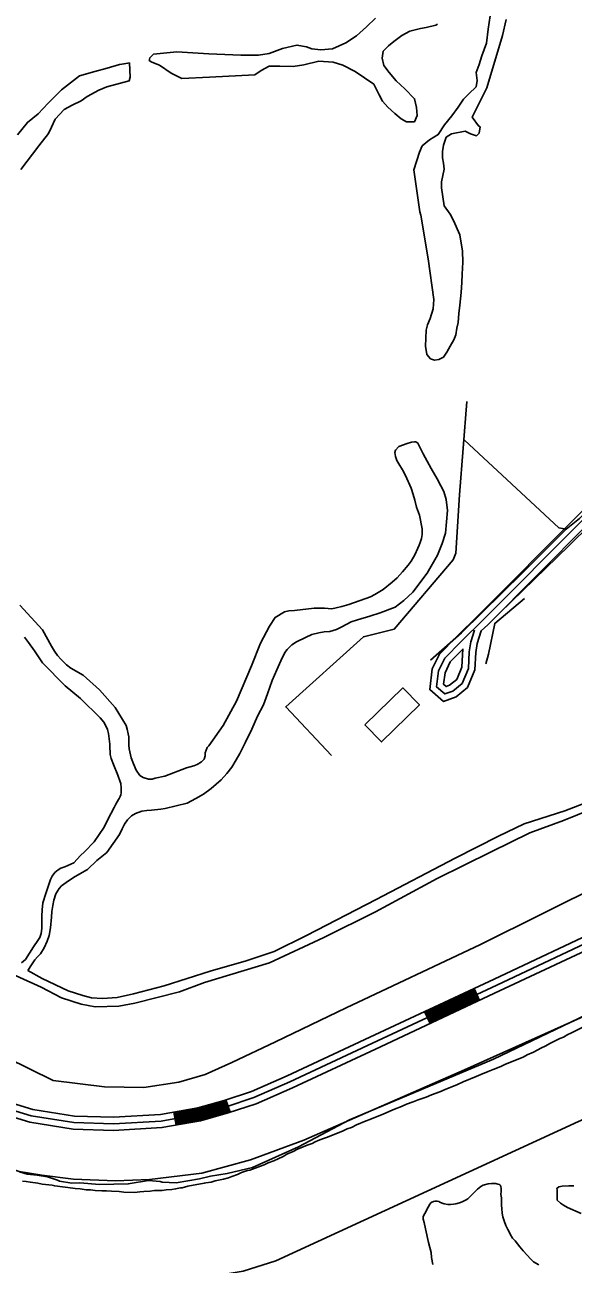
# Model space of a CAD drawing. Extents: x 3192986 to 3230865, y 867483 to 892886.
# Drawn here: x 3202944 to 3204201, y 886016 to 888854 of the extents above; entities that cross this region are included whole.
import ezdxf

# ---------------------------------------------------------------- set-up
doc = ezdxf.new("R2010")
doc.units = 0
for name, color, linetype in [('V-BLDG-OTLN', 7, 'Continuous'), ('V-LEVE-TOET', 7, 'Continuous'), ('V-ROAD-CNTR', 7, 'Continuous'), ('V-SITE-VEGE', 7, 'Continuous'), ('V-TOPO-SHOR', 7, 'Continuous')]:
    doc.layers.add(name, color=color, linetype=linetype)

msp = doc.modelspace()

# ---------------------------------------------------------------- linework, layer by layer
at = {"layer": 'V-BLDG-OTLN'}
msp.add_lwpolyline([(3203723.2, 887251.2), (3203810.4, 887336), (3203848.4, 887296.9), (3203761.3, 887212.1)], close=True, dxfattribs=at)
at = {"layer": 'V-LEVE-TOET'}
for points in [[(3205294.5, 887408.1), (3204274, 886890.3), (3203988.1, 886748.3), (3203680.8, 886602.9), (3203518.4, 886525.6), (3203418.5, 886478), (3203357.8, 886450.5), (3203297.4, 886433.3), (3203217, 886420.9), (3203126.6, 886422.5), (3203009.1, 886437), (3202531, 886671.7), (3201952.9, 886948.5), (3201388.1, 887227.3), (3201255.8, 887288.3), (3200830.8, 887487.4), (3200337.3, 887727.1)], [(3200993.8, 887097.8), (3201537.7, 886850.2), (3202286.3, 886503), (3202750.8, 886294.2), (3202815.7, 886269.1), (3202931.8, 886228.1), (3202983.4, 886220.2), (3203056.2, 886211.1), (3203152.2, 886207), (3203230.1, 886210.3), (3203350.2, 886224.5), (3203461.7, 886255), (3203583.4, 886300.2), (3203951.7, 886461.6), (3204386.5, 886656), (3204842.3, 886875.7), (3205143.2, 887018.4), (3205488.9, 887176.5)]]:
    msp.add_lwpolyline(points, dxfattribs=at)
at = {"layer": 'V-ROAD-CNTR'}
for p, q in [((3203973.5, 886647.5), (3203986.2, 886620.3)), ((3203860.2, 886594.6), (3203872.9, 886567.4)), ((3203405.2, 886392.5), (3203414.6, 886364)), ((3203285.8, 886364.2), (3203291.1, 886334.7))]:
    msp.add_line(p, q, dxfattribs=at)
for points in [[(3205189.5, 888698), (3205140.4, 888639.6), (3204926.8, 888434.5), (3204574, 888086.9), (3204213.1, 887731.9), (3203984, 887502.1), (3203933.2, 887452.8), (3203894.3, 887412.9), (3203877.9, 887379.4), (3203872, 887331.9), (3203903.6, 887305), (3203932.5, 887315.3), (3203958.6, 887336.9), (3203975.4, 887376.9), (3203977.6, 887416.7), (3203980.9, 887437.8), (3203990.1, 887466.2)], [(3205210, 888698.7), (3205209.8, 888698.9), (3205151.4, 888629.3), (3204937.2, 888423.8), (3204584.6, 888076.3), (3204223.7, 887721.3), (3203994.5, 887491.4), (3203943.8, 887442.2), (3203906.7, 887404.1), (3203892.4, 887375.1), (3203887.8, 887338.1), (3203906.7, 887322), (3203925, 887328.5), (3203946.2, 887346.1), (3203960.5, 887380.3), (3203962.7, 887418.3), (3203966.2, 887441.2), (3203974.9, 887467.8)], [(3205210.7, 888676.7), (3205162.3, 888619.1), (3204947.7, 888413), (3204595.1, 888065.6), (3204234.3, 887710.6), (3204005.1, 887480.7), (3203990.1, 887466.2)], [(3201253.6, 887150.4), (3201780.9, 886895.9), (3202399.8, 886598.4), (3202686.7, 886466.1), (3202847.4, 886405.5), (3202962.5, 886370.7), (3203058.4, 886355.5), (3203147.2, 886352.5), (3203255.1, 886358.7), (3203340.5, 886374.1), (3203401.4, 886391.2), (3203463.3, 886411.8), (3203545.4, 886447.6), (3203734.9, 886536), (3204019.3, 886668.9), (3204275.4, 886789.2), (3204541.5, 886912.6), (3204888.2, 887074.9), (3205249.4, 887248.3), (3205660.3, 887441.1), (3205957.1, 887586), (3206089.6, 887645.3), (3206132.9, 887664.2)], [(3201240.6, 887123.4), (3201767.9, 886868.9), (3202387, 886571.2), (3202675.1, 886438.4), (3202837.7, 886377.1), (3202955.7, 886341.4), (3203055.5, 886325.6), (3203147.5, 886322.5), (3203258.6, 886328.9), (3203347.2, 886344.8), (3203410.2, 886362.6), (3203474, 886383.7), (3203557.8, 886420.3), (3203747.6, 886508.8), (3204032.1, 886641.8), (3204288.1, 886762), (3204554.2, 886885.4), (3204901, 887047.8), (3205262.3, 887221.2), (3205673.3, 887414.1), (3205969.8, 887558.8), (3206101.8, 887617.9), (3206141.2, 887635.1)], [(3201247.1, 887136.9), (3201774.4, 886882.4), (3202393.4, 886584.8), (3202680.9, 886452.2), (3202842.6, 886391.3), (3202959.1, 886356), (3203056.9, 886340.6), (3203147.3, 886337.5), (3203256.9, 886343.8), (3203343.8, 886359.4), (3203405.8, 886376.9), (3203468.7, 886397.8), (3203551.6, 886433.9), (3203741.2, 886522.4), (3204025.7, 886655.3), (3204281.7, 886775.6), (3204547.8, 886899), (3204894.6, 887061.3), (3205255.9, 887234.8), (3205666.8, 887427.6), (3205963.4, 887572.4), (3206095.7, 887631.6), (3206137.1, 887649.6)], [(3203947.5, 887424.5), (3203919.1, 887395.3), (3203907, 887370.7), (3203903.7, 887344.2), (3203909.8, 887339.1), (3203917.4, 887341.8), (3203933.8, 887355.3), (3203945.7, 887383.7), (3203948.1, 887425)], [(3203861.5, 886591.9), (3203974.7, 886644.8)], [(3203862.8, 886589.1), (3203976, 886642.1)], [(3203864, 886586.4), (3203977.3, 886639.3)], [(3203865.3, 886583.7), (3203978.6, 886636.6)], [(3203866.6, 886581), (3203979.8, 886633.9)], [(3203867.8, 886578.3), (3203981.1, 886631.2)], [(3203869.1, 886575.6), (3203982.4, 886628.5)], [(3203870.4, 886572.8), (3203983.6, 886625.8)], [(3203871.7, 886570.1), (3203984.9, 886623)], [(3203286.3, 886361.3), (3203341.1, 886371.1), (3203402.3, 886388.4), (3203406.1, 886389.7)], [(3203286.8, 886358.3), (3203341.8, 886368.2), (3203403.1, 886385.5), (3203407.1, 886386.8)], [(3203287.4, 886355.4), (3203342.5, 886365.3), (3203404, 886382.6), (3203408, 886384)], [(3203287.9, 886352.4), (3203343.2, 886362.4), (3203404.9, 886379.8), (3203409, 886381.1)], [(3203288.4, 886349.5), (3203343.8, 886359.4), (3203405.8, 886376.9), (3203409.9, 886378.3)], [(3203289, 886346.5), (3203344.5, 886356.5), (3203406.7, 886374), (3203410.9, 886375.4)], [(3203289.5, 886343.6), (3203345.2, 886353.6), (3203407.5, 886371.2), (3203411.8, 886372.6)], [(3203290, 886340.6), (3203345.9, 886350.7), (3203408.4, 886368.3), (3203412.7, 886369.7)], [(3203290.6, 886337.7), (3203346.5, 886347.7), (3203409.3, 886365.4), (3203413.7, 886366.9)]]:
    msp.add_lwpolyline(points, dxfattribs=at)
at = {"layer": 'V-SITE-VEGE'}
for points in [[(3203660.5, 886316.1), (3203673.4, 886321.8), (3203683, 886325.8), (3203692.5, 886329.2), (3203704.5, 886335), (3203726, 886344.2), (3203735, 886347.3), (3203755.1, 886356.1), (3203765.1, 886359.5), (3203780.4, 886366.6), (3203790.9, 886371), (3203807.1, 886377.6), (3203818.6, 886382.9), (3203834.3, 886388), (3203845.7, 886392.4), (3203863.9, 886398.9), (3203875.8, 886403.7), (3203894.9, 886411.1), (3203907.7, 886415.9), (3203935.9, 886427.8), (3203948.3, 886433.5), (3203978.4, 886445.8), (3203989.4, 886450.6), (3204006.1, 886457.7), (3204017.6, 886462), (3204035.2, 886468.6), (3204045.3, 886473.9), (3204085.8, 886490.6), (3204095.4, 886495.5), (3204109.7, 886501.6), (3204117.9, 886506.1), (3204127.9, 886511.4), (3204136.5, 886515.4), (3204149, 886522.6), (3204170.1, 886532.7), (3204178.2, 886536.3), (3204188.7, 886542.1), (3204195.5, 886545.6), (3204199.7, 886547.4), (3204222.7, 886558.9)], [(3202938.9, 886206.3), (3202947.3, 886205.6), (3202957.2, 886203.9), (3202974.1, 886201.5), (3202984.4, 886199.7), (3203006.9, 886197.2), (3203013, 886195.6), (3203030.4, 886193.1), (3203043.1, 886191.8), (3203059.5, 886189.4), (3203070.8, 886188.6), (3203085.3, 886186.7), (3203095.2, 886186.4), (3203105.5, 886185.2), (3203120.6, 886184.2), (3203131.4, 886183.9), (3203142.7, 886183.1), (3203160.6, 886182.5), (3203171.4, 886181.3), (3203195.4, 886180.5), (3203207.7, 886181.6), (3203216.7, 886182.7), (3203231.3, 886183.7), (3203241.3, 886184.8), (3203258.7, 886185.2), (3203268.2, 886186.3), (3203281.4, 886187.3), (3203289.9, 886188.5), (3203301.3, 886190.9), (3203305.1, 886191.3), (3203317.5, 886194.7), (3203355.4, 886201.5), (3203359.2, 886202.3), (3203371.5, 886204.3), (3203380.5, 886206.9), (3203399.5, 886211), (3203410.9, 886214), (3203418.5, 886217), (3203431.9, 886221.8), (3203440.5, 886225.8), (3203454.8, 886230.5), (3203459.5, 886231.8), (3203484.3, 886240.9), (3203492.9, 886243.9), (3203502, 886247.9), (3203514.8, 886252.7), (3203524.4, 886257.1), (3203536.4, 886262.9), (3203545, 886267.8), (3203559.3, 886274), (3203569.4, 886279.3), (3203582.3, 886284.6), (3203591.3, 886288.5), (3203602.8, 886292.9), (3203609.9, 886296), (3203616.6, 886299.1), (3203629, 886303.9), (3203637.6, 886306.9), (3203646.7, 886310.9), (3203660.5, 886316.1)], [(3204122.1, 886014.8), (3204110, 886021.3), (3204103.6, 886027.7), (3204085.8, 886046.6), (3204078.1, 886055.8), (3204067.7, 886069.3), (3204061.8, 886076.1), (3204056.4, 886085.2), (3204053.7, 886090.5), (3204051, 886095.3), (3204046.1, 886104.8), (3204043.1, 886113), (3204039.2, 886124.9), (3204037.6, 886132.9), (3204037.4, 886143.8), (3204036.7, 886150.9), (3204036.1, 886161.7), (3204036.3, 886168.3), (3204035.1, 886175.4), (3204035.4, 886183.4), (3204036, 886189.5), (3204034.8, 886194.3), (3204033.4, 886197.1), (3204031.6, 886198.6), (3204027.9, 886199.7), (3204023.2, 886200.8), (3204013.3, 886201.1), (3204005.7, 886200.4), (3203994.3, 886197.4), (3203989, 886194.3), (3203981.3, 886187.9), (3203976, 886182.9), (3203968.2, 886175.1), (3203964.8, 886171), (3203958.9, 886165.5), (3203955.1, 886163.3), (3203946, 886158.8), (3203939.8, 886156.7), (3203931.7, 886154.1), (3203926.5, 886153.8), (3203919.4, 886152.6), (3203913.8, 886152.8), (3203904.9, 886154.4), (3203900.2, 886156), (3203895.1, 886158), (3203892.8, 886159.5), (3203889, 886160.6), (3203883.8, 886160.3), (3203881, 886159.9), (3203875.3, 886157.2), (3203872.3, 886154), (3203868.3, 886146.6), (3203860.4, 886132.2), (3203857.3, 886125.3), (3203856.7, 886119.6), (3203859.2, 886111.5), (3203862.1, 886096.8), (3203869.2, 886066), (3203875, 886042.7), (3203876.1, 886031.4), (3203878.9, 886015.7)], [(3204202.1, 886195.7), (3204190.8, 886195.6), (3204175.7, 886194.6), (3204167.6, 886193), (3204163.3, 886189.8), (3204164.1, 886186.5), (3204164.2, 886173.8), (3204163.9, 886163), (3204171.2, 886156.1), (3204178.1, 886151.2), (3204187.4, 886146.2), (3204219, 886132)]]:
    msp.add_lwpolyline(points, dxfattribs=at)
at = {"layer": 'V-TOPO-SHOR'}
for points in [[(3203744, 888718.8), (3203701.5, 888747.7), (3203673.1, 888762.3), (3203650.7, 888768.6), (3203618.1, 888770.9), (3203583.4, 888763.1), (3203558.9, 888759.3), (3203528.4, 888759.6), (3203503.9, 888759.8), (3203485.5, 888749.8), (3203471.1, 888739.8), (3203367.1, 888734.7), (3203303.9, 888731.2), (3203279.6, 888743.7), (3203253.3, 888762.3), (3203235, 888768.6), (3203228.9, 888772.7), (3203231, 888778.8), (3203239.3, 888786.9), (3203292.3, 888792.5), (3203365.6, 888787.7), (3203438.9, 888784.9), (3203479.7, 888784.5), (3203504.2, 888788.4), (3203534.9, 888800.3), (3203567.6, 888808.1), (3203589.9, 888803.8), (3203602.1, 888799.6), (3203622.5, 888797.4), (3203649, 888799.2), (3203679.7, 888813.1), (3203704.3, 888829.2), (3203726.9, 888849.4), (3203747.5, 888869.5)], [(3203890, 888855.9), (3203885.9, 888853.9), (3203863.5, 888848), (3203851.2, 888846.1), (3203826.7, 888840.2), (3203808.3, 888830.2), (3203789.8, 888816.1), (3203777.4, 888806.1), (3203765.1, 888794), (3203762.9, 888777.7), (3203766.8, 888761.3), (3203778.9, 888744.9), (3203795, 888726.4), (3203815.2, 888707.9), (3203837.4, 888685.2), (3203841.3, 888664.8), (3203843.1, 888646.5), (3203836.9, 888632.3), (3203818.5, 888632.4), (3203806.4, 888638.7), (3203792.2, 888651), (3203776.1, 888665.5), (3203764, 888679.9), (3203756, 888694.2), (3203744, 888718.8)], [(3203849.6, 888425.9), (3203835.8, 888522.2), (3203848.4, 888562.9), (3203854.7, 888577.1), (3203871.1, 888591.2), (3203891.6, 888603.2), (3203906.1, 888625.5), (3203922.6, 888645.7), (3203937.1, 888665.9), (3203949.5, 888684.2), (3203961.8, 888696.3), (3203978.3, 888712.4), (3203980.5, 888726.6), (3203978.6, 888745), (3203984.9, 888763.3), (3203991.2, 888783.6), (3204001.7, 888812), (3204006.1, 888844.6), (3204010.4, 888875.1)], [(3204047, 888866.6), (3204038.5, 888830), (3204002.7, 888710.1), (3203977.8, 888659.4), (3203969.5, 888643.2), (3203983.5, 888622.7), (3203987.6, 888620.6), (3203985.4, 888606.4), (3203979.2, 888600.3), (3203965, 888604.5), (3203952.8, 888610.8), (3203922.2, 888604.9), (3203909.9, 888596.9), (3203903.6, 888578.6), (3203901.4, 888564.4), (3203901.3, 888550.1), (3203903.2, 888537.9), (3203905.1, 888523.6), (3203898.7, 888495.1), (3203898.6, 888480.9), (3203904.8, 888439.9)], [(3202927.7, 888602.4), (3202950.4, 888630.7), (3202975, 888650.9), (3202997.7, 888675.1), (3203028.6, 888705.4), (3203069.6, 888737.6), (3203104.4, 888747.4), (3203133, 888755.3), (3203161.6, 888763.2), (3203171.8, 888765.1), (3203184, 888767), (3203185.8, 888734.4), (3203183.6, 888726.3), (3203163.2, 888720.4), (3203132.6, 888712.5), (3203114.1, 888704.5), (3203087.5, 888690.5), (3203073.1, 888680.5), (3203052.7, 888670.5), (3203034.2, 888660.5), (3203013.6, 888638.3), (3203005.3, 888620), (3202999, 888605.8), (3202976.4, 888577.5), (3202935.1, 888522.9)], [(3204032.3, 887508.1), (3204191, 887661), (3204291.3, 887760.7), (3204564.3, 888029.8), (3204656.1, 888115.8), (3204968.2, 888432.7), (3205163.2, 888628)], [(3203849.6, 888425.9), (3203851.3, 888418.5)], [(3203851.3, 888418.5), (3203868.6, 888318.3), (3203881.1, 888225), (3203880.2, 888203.8), (3203873.3, 888181.8), (3203867.2, 888167.3), (3203863.9, 888154.8), (3203862.7, 888137), (3203862.1, 888118.8), (3203865, 888099.3), (3203873.8, 888089.1), (3203882.8, 888086.7), (3203892.6, 888087.9), (3203903.7, 888093.5), (3203911.4, 888104.5), (3203919.1, 888118.3), (3203927, 888132.7), (3203931.5, 888144.8), (3203934.4, 888159.4), (3203936.9, 888172.3), (3203939, 888193.5), (3203940.6, 888212.2), (3203944.3, 888241.4), (3203945.4, 888264.5), (3203946.4, 888283.3), (3203947.6, 888310.5), (3203946.8, 888336.1), (3203941.1, 888373.1), (3203935, 888387.2), (3203927, 888404.6), (3203919.1, 888420.8), (3203904.8, 888439.9)], [(3203647.1, 887180.9), (3203542, 887292.2), (3203720.1, 887453.2), (3203790.6, 887470.5), (3203925.9, 887629.1), (3203931.6, 887644.3), (3203939.8, 887778), (3203957, 887991.6)], [(3203236.1, 887127.1), (3203242.9, 887129.1), (3203265.4, 887133.8), (3203315, 887153), (3203322.8, 887155.3), (3203331.5, 887157.2), (3203339.1, 887160.2), (3203348.9, 887166.7), (3203355.3, 887172.8), (3203357.3, 887180.7), (3203357.3, 887187.2), (3203361.9, 887199.2), (3203366.2, 887203.5), (3203398.9, 887249.5), (3203429.3, 887305.4), (3203463.6, 887386.5), (3203484.2, 887438.6), (3203505, 887477.3), (3203518, 887497.3), (3203538.9, 887510), (3203549.4, 887512.3), (3203562.2, 887513.5), (3203607.1, 887518.3), (3203631, 887518.8), (3203647.5, 887517), (3203658, 887519.5), (3203670.7, 887522.3), (3203686.5, 887526.8), (3203736.3, 887544.1), (3203746.1, 887550.1), (3203765.4, 887561.6), (3203785.9, 887578.3), (3203797.4, 887587.9), (3203809.4, 887601.5), (3203822.8, 887617.1), (3203829.2, 887625.9), (3203837.5, 887641), (3203845, 887656), (3203847.7, 887663), (3203849.9, 887668.6), (3203853, 887677.8), (3203854.7, 887686.9), (3203854.6, 887700.3), (3203848.4, 887731.1), (3203841.5, 887749.9), (3203837.7, 887766.1), (3203834.2, 887778.7), (3203829.1, 887793.1), (3203816.5, 887822.1), (3203809.3, 887835.6), (3203801, 887849.2), (3203797, 887856.4), (3203793.4, 887865.7), (3203792.2, 887875), (3203793.3, 887880.2), (3203801.1, 887888.4), (3203820.1, 887895.9), (3203830.2, 887898.4), (3203837.6, 887899.7), (3203840.1, 887899.2), (3203845, 887896.4), (3203850.2, 887885.8), (3203856.6, 887871.8), (3203875.1, 887838.3), (3203889, 887814.3), (3203897.5, 887798.6), (3203904.1, 887785.5), (3203909.5, 887767), (3203912.7, 887742.2), (3203907.8, 887690.6), (3203900.3, 887666.6), (3203889.5, 887639.9), (3203865.9, 887598.7), (3203833.3, 887555.5), (3203812.3, 887535.9), (3203792.9, 887520.4), (3203758.3, 887508), (3203734.9, 887500.3), (3203706.4, 887491.6), (3203692.1, 887487.5), (3203670.6, 887475.4), (3203658.6, 887469.4), (3203643, 887465.1), (3203630.2, 887464), (3203618, 887461.9), (3203602, 887457.9), (3203587.2, 887451.5), (3203566.8, 887441.5), (3203556, 887434.9), (3203545.1, 887424.2), (3203540.1, 887416.8), (3203531.1, 887397.9), (3203522, 887377.4), (3203511.4, 887352.7), (3203500.5, 887322.6), (3203490.9, 887297.1), (3203477.7, 887271.2), (3203464.1, 887241.5), (3203448.9, 887210.1), (3203437, 887186), (3203428.7, 887171.1)], [(3203952, 887903.3), (3204168, 887702.6), (3204184.5, 887699.7), (3204215.1, 887724.2), (3204396.2, 887911.4)], [(3204184.5, 887699.7), (3204085.6, 887600), (3203945, 887462.1), (3203874, 887399.3)], [(3202932.9, 887525), (3202985.2, 887468.8), (3203005.3, 887431.2), (3203012, 887419.8), (3203019.3, 887410.2), (3203027.7, 887400.8), (3203039.5, 887389), (3203049.6, 887381), (3203078.1, 887364.9), (3203115.3, 887331.3), (3203151, 887291), (3203176.3, 887249.5), (3203179, 887241.3), (3203181.1, 887230.8), (3203182.4, 887223.6), (3203182.6, 887212.5), (3203182.8, 887204.4), (3203183.7, 887196.4), (3203188.2, 887176), (3203193.1, 887162), (3203199.7, 887147.2), (3203207.8, 887135.5), (3203215.7, 887130.7), (3203227.5, 887126.9), (3203236.1, 887127.1)], [(3203688.5, 886346.4), (3204018.2, 886485.9), (3206212.8, 887535.2), (3206523.8, 887218.1)], [(3204000.8, 887391.2), (3204006.6, 887413.2), (3204021, 887483.4), (3204089.2, 887540.7)], [(3202936.9, 886706.6), (3202945.7, 886713.6), (3202964.3, 886742.7), (3202974.1, 886757.1), (3202978.4, 886764.4), (3202980.4, 886768.7), (3202981.6, 886773.5), (3202983.3, 886784.6), (3202983.5, 886795), (3202983.1, 886812.9), (3202984.1, 886827.5), (3202985.7, 886844), (3202992.3, 886865.4), (3203003.2, 886896.8), (3203007.2, 886904.5), (3203013.4, 886913.3), (3203020.7, 886919.2), (3203027.1, 886922.9), (3203036.1, 886926.2), (3203056.5, 886935.4), (3203072.1, 886952.2), (3203080.9, 886960.8), (3203103.2, 886983.7), (3203126.4, 887016.9), (3203134.5, 887034.8), (3203149, 887061.7), (3203152.9, 887069.5), (3203156, 887075.3), (3203159.2, 887080.7), (3203160.8, 887082.6), (3203162.7, 887086.9), (3203164.5, 887090.8), (3203165.2, 887095.6), (3203165.4, 887100.9), (3203165.1, 887106.5), (3203164, 887116.6), (3203162.9, 887121), (3203157.6, 887136), (3203147.2, 887160.1), (3203142.5, 887174.3), (3203140.2, 887183.1), (3203139.7, 887190.3), (3203139.1, 887197.2), (3203138.9, 887207.2), (3203136.1, 887231.6), (3203133.6, 887240.5), (3203129.4, 887250.4), (3203125.1, 887257.6), (3203117, 887267), (3203072.1, 887311.8), (3203036.8, 887340.7), (3202985.2, 887393.4), (3202966.3, 887420.4), (3202952.7, 887439.8), (3202943.6, 887452.3)], [(3203428.7, 887171.1), (3203418.7, 887154), (3203407.1, 887139.6), (3203394.2, 887125.2), (3203371.5, 887105.4), (3203353.5, 887092.6), (3203336.5, 887082.8), (3203316.5, 887072.1), (3203265.8, 887059.9), (3203255.7, 887058.2), (3203234.9, 887056.2), (3203223.8, 887054.9), (3203212.3, 887053.9), (3203198.1, 887048.6), (3203188.5, 887042.8), (3203179.8, 887033.7), (3203172.6, 887023.9), (3203167.4, 887013.5), (3203161.4, 887000.2), (3203132.2, 886959.2), (3203109.4, 886940.3), (3203087.7, 886919.8), (3203059.7, 886904.3), (3203044.4, 886894.2), (3203028.5, 886882.8), (3203022.7, 886876.5), (3203015.1, 886864.5), (3203011.2, 886849.5), (3203008.4, 886837.6), (3203006.4, 886823.6), (3203005.7, 886810.7), (3203003.2, 886786.8), (3202999.9, 886768.7), (3202995.2, 886756.2), (3202988.4, 886740.9), (3202980.1, 886726.8), (3202973.7, 886719.9), (3202967.2, 886713.1), (3202959.9, 886702), (3202951.2, 886688.5)], [(3202875.3, 886698.4), (3202982, 886650.6), (3203028.7, 886626.5), (3203073.1, 886611.6), (3203105.9, 886605.8), (3203159.8, 886607.2), (3203196.5, 886614), (3203298.5, 886640.2), (3203356.2, 886661), (3203504.8, 886706.6), (3203629.7, 886764.4), (3203747.5, 886823), (3203888.8, 886899.7), (3204013.1, 886960.6), (3204101, 887004.2), (3204178.4, 887032.5), (3204303, 887082.5)], [(3204234.6, 887075.2), (3204181.3, 887054), (3204088, 887024.5), (3204029.7, 886996.5), (3203930.2, 886946.2), (3203749.1, 886851.1), (3203589.4, 886768.6), (3203515.7, 886732.1), (3203451.7, 886710.6), (3203369.2, 886687.4), (3203263.7, 886653.9), (3203193.3, 886635.6), (3203156, 886627), (3203122, 886624.9), (3203097, 886626.5), (3203077.4, 886631.8), (3203043.7, 886642.2), (3202984.5, 886670.2), (3202951.2, 886688.5)], [(3203519.5, 886023.7), (3204213, 886343.3), (3204528.2, 886482.5), (3204584.7, 886509.4)], [(3203688.5, 886346.4), (3203571.2, 886284.6), (3203465.7, 886237.9), (3203408.3, 886224.2), (3203370, 886217.4), (3203344.9, 886211.7), (3203291.1, 886202.6), (3203258.9, 886204.2), (3203254.2, 886205.4), (3203227.9, 886208), (3203181.3, 886200.1), (3203115.7, 886198.4), (3203070.3, 886202.4), (3203052.4, 886201.4), (3203023.8, 886206.5), (3203019.1, 886208.9), (3202996.5, 886216.3), (3202972.7, 886220.1), (3202950, 886222.7), (3202932.2, 886227.6)], [(3203519.5, 886023.7), (3203444.3, 886000.1), (3203363, 885986.5), (3203265, 885970.8), (3203265, 885970.8), (3203152.7, 885962.3), (3203040.6, 885968.2), (3202933.4, 885983.6), (3202800, 886018.3), (3202664.5, 886069.7), (3202607.4, 886094.2), (3202573.4, 886121)]]:
    msp.add_lwpolyline(points, dxfattribs=at)

doc.saveas('drawing.dxf')
